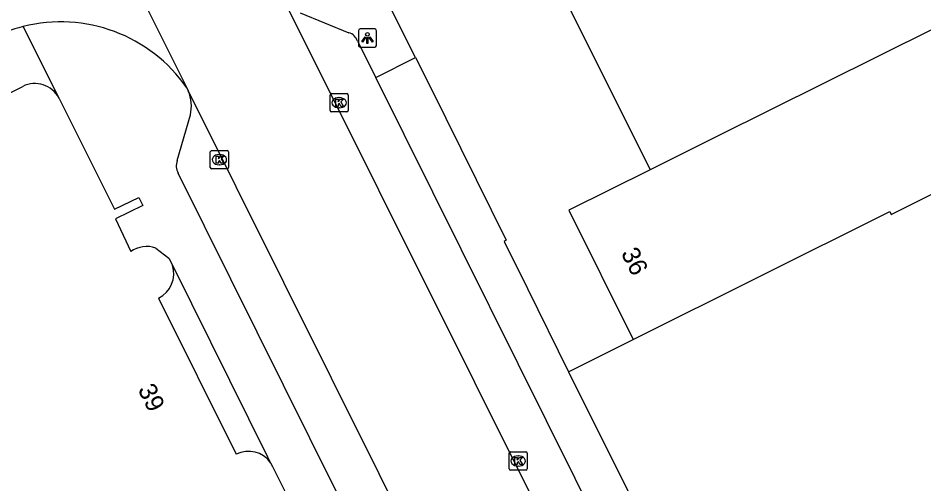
# Model space of a CAD drawing. Extents: x 157793 to 159380, y 380882 to 382313.
# Drawn here: x 158053.94 to 158103.9, y 381470.3 to 381495.97 of the extents above; entities that cross this region are included whole.
import ezdxf

# ---------------------------------------------------------------- set-up
doc = ezdxf.new("R2010")
doc.units = 0
for name, color, linetype in [('IMGEO_Kolk', 7, 'Continuous'), ('IMGEO_Lichtpunt', 7, 'Continuous'), ('IMGEO_Muur', 7, 'Continuous'), ('IMGEO_Pand', 7, 'Continuous'), ('IMGEO_Pand_nummerreeks', 7, 'Continuous'), ('IMGEO_Rijbaan_lokaal_gesloten', 7, 'Continuous'), ('IMGEO_Voetpad_gesloten', 7, 'Continuous'), ('IMGEO_Voetpad_open', 7, 'Continuous')]:
    doc.layers.add(name, color=color, linetype=linetype)

msp = doc.modelspace()

# ---------------------------------------------------------------- linework, layer by layer
at = {"layer": 'IMGEO_Kolk'}
for p, q in [((158071.149, 381490.883), (158071.149, 381491.735)), ((158071.224, 381491.809), (158072.076, 381491.809)), ((158071.637, 381491.589), (158071.662, 381491.589)), ((158072.15, 381491.735), (158072.15, 381490.883)), ((158071.66, 381491.029), (158071.635, 381491.029)), ((158072.076, 381490.809), (158071.224, 381490.809)), ((158064.538, 381487.744), (158064.538, 381488.596)), ((158064.613, 381488.67), (158065.465, 381488.67)), ((158065.539, 381488.596), (158065.539, 381487.744)), ((158065.026, 381488.45), (158065.051, 381488.45)), ((158065.465, 381487.67), (158064.613, 381487.67)), ((158065.049, 381487.89), (158065.024, 381487.89)), ((158081.099, 381472.062), (158081.951, 381472.062)), ((158081.024, 381471.136), (158081.024, 381471.988)), ((158081.512, 381471.842), (158081.537, 381471.842)), ((158082.025, 381471.988), (158082.025, 381471.136)), ((158081.951, 381471.062), (158081.099, 381471.062)), ((158081.535, 381471.282), (158081.51, 381471.282))]:
    msp.add_line(p, q, dxfattribs=at)
for points in [[(158071.149, 381490.883), (158071.149, 381491.735)], [(158071.224, 381491.809), (158072.076, 381491.809)], [(158071.47, 381491.509), (158071.593, 381491.509), (158071.593, 381491.358), (158071.723, 381491.509), (158071.887, 381491.509), (158071.741, 381491.358), (158071.894, 381491.109), (158071.742, 381491.109), (158071.657, 381491.273), (158071.593, 381491.206), (158071.593, 381491.109), (158071.47, 381491.109), (158071.47, 381491.509)], [(158072.15, 381491.735), (158072.15, 381490.883)], [(158072.076, 381490.809), (158071.224, 381490.809)], [(158064.538, 381487.744), (158064.538, 381488.596)], [(158064.613, 381488.67), (158065.465, 381488.67)], [(158065.539, 381488.596), (158065.539, 381487.744)], [(158064.859, 381488.37), (158064.982, 381488.37), (158064.982, 381488.219), (158065.112, 381488.37), (158065.276, 381488.37), (158065.13, 381488.219), (158065.283, 381487.97), (158065.131, 381487.97), (158065.046, 381488.134), (158064.982, 381488.067), (158064.982, 381487.97), (158064.859, 381487.97), (158064.859, 381488.37)], [(158065.465, 381487.67), (158064.613, 381487.67)], [(158081.099, 381472.062), (158081.951, 381472.062)], [(158081.024, 381471.136), (158081.024, 381471.988)], [(158081.345, 381471.762), (158081.468, 381471.762), (158081.468, 381471.611), (158081.598, 381471.762), (158081.762, 381471.762), (158081.616, 381471.611), (158081.769, 381471.362), (158081.617, 381471.362), (158081.532, 381471.526), (158081.468, 381471.459), (158081.468, 381471.362), (158081.345, 381471.362), (158081.345, 381471.762)], [(158082.025, 381471.988), (158082.025, 381471.136)], [(158081.951, 381471.062), (158081.099, 381471.062)]]:
    msp.add_lwpolyline(points, dxfattribs=at)
for centre, start, end in [((158071.226, 381491.733), 91.552, 178.448), ((158071.226, 381491.733), 91.552, 178.448), ((158072.074, 381491.733), 1.552, 88.448), ((158072.074, 381491.733), 1.552, 88.448), ((158071.226, 381490.885), 181.552, 268.448), ((158071.226, 381490.885), 181.552, 268.448), ((158072.074, 381490.885), 271.552, 358.448), ((158072.074, 381490.885), 271.552, 358.448), ((158064.615, 381488.594), 91.552, 178.448), ((158064.615, 381488.594), 91.552, 178.448), ((158065.463, 381488.594), 1.552, 88.448), ((158065.463, 381488.594), 1.552, 88.448), ((158064.615, 381487.746), 181.552, 268.448), ((158064.615, 381487.746), 181.552, 268.448), ((158065.463, 381487.746), 271.552, 358.448), ((158065.463, 381487.746), 271.552, 358.448), ((158081.101, 381471.986), 91.552, 178.448), ((158081.101, 381471.986), 91.552, 178.448), ((158081.949, 381471.986), 1.552, 88.448), ((158081.949, 381471.986), 1.552, 88.448), ((158081.101, 381471.138), 181.552, 268.448), ((158081.101, 381471.138), 181.552, 268.448), ((158081.949, 381471.138), 271.552, 358.448), ((158081.949, 381471.138), 271.552, 358.448)]:
    msp.add_arc(centre, 0.0765, start, end, dxfattribs=at)
for centre, major_axis, ratio, start_param, end_param in [((158071.636, 381491.309), (-0.387, 0.002), 0.722429, 4.712389, 7.853982), ((158071.661, 381491.309), (-0.39, 0.002), 0.717154, 1.570796, 4.712389), ((158065.025, 381488.17), (-0.387, 0.002), 0.722429, 4.712389, 7.853982), ((158065.05, 381488.17), (-0.39, 0.002), 0.717154, 1.570796, 4.712389), ((158081.511, 381471.562), (-0.387, 0.002), 0.722429, 4.712389, 7.853982), ((158081.536, 381471.562), (-0.39, 0.002), 0.717154, 1.570796, 4.712389)]:
    msp.add_ellipse(centre, major_axis=major_axis, ratio=ratio, start_param=start_param, end_param=end_param, dxfattribs=at)
at = {"layer": 'IMGEO_Lichtpunt'}
for p, q in [((158072.706, 381495.28), (158072.706, 381494.473)), ((158072.706, 381495.28), (158072.706, 381494.473)), ((158073.608, 381495.375), (158072.8, 381495.375)), ((158073.608, 381495.375), (158072.8, 381495.375)), ((158073.702, 381494.473), (158073.702, 381495.28)), ((158073.702, 381494.473), (158073.702, 381495.28)), ((158072.8, 381494.379), (158073.608, 381494.379)), ((158072.8, 381494.379), (158073.608, 381494.379))]:
    msp.add_line(p, q, dxfattribs=at)
for points in [[(158073.08, 381494.944), (158073.119, 381494.916), (158072.931, 381494.654), (158072.893, 381494.681), (158073.08, 381494.944)], [(158073.182, 381494.896), (158073.229, 381494.896), (158073.229, 381494.574), (158073.182, 381494.574), (158073.182, 381494.896)], [(158073.292, 381494.916), (158073.33, 381494.943), (158073.517, 381494.681), (158073.478, 381494.653), (158073.292, 381494.916)]]:
    msp.add_lwpolyline(points, dxfattribs=at)
msp.add_circle((158073.205, 381495.078), 0.0994, dxfattribs=at)
for centre, start, end in [((158072.8, 381495.28), 90, 180), ((158072.8, 381495.28), 90, 180), ((158073.608, 381495.28), 0, 90), ((158073.608, 381495.28), 0, 90), ((158072.8, 381494.473), 180, 270), ((158072.8, 381494.473), 180, 270), ((158073.608, 381494.473), 270, 0), ((158073.608, 381494.473), 270, 360)]:
    msp.add_arc(centre, 0.0946, start, end, dxfattribs=at)
at = {"layer": 'IMGEO_Muur'}
msp.add_lwpolyline([(158080.742, 381483.668), (158082.028, 381481.069)], dxfattribs=at)
at = {"layer": 'IMGEO_Pand'}
for points in [[(158075.223, 381508.672), (158078.393, 381508.497), (158082.626, 381500), (158088.796, 381487.614)], [(158124.2, 381505.225), (158116.498, 381501.399), (158113.682, 381500), (158098.358, 381492.375), (158092.512, 381489.464), (158088.796, 381487.614)], [(158019.981, 381475.214), (158022.566, 381476.498), (158024.363, 381477.391), (158042.053, 381486.177), (158043.211, 381486.752), (158054.194, 381492.208)], [(158056.178, 381491.569), (158056.195, 381491.534), (158059.247, 381485.435), (158060.601, 381486.088), (158060.81, 381485.653), (158059.302, 381484.907), (158060.155, 381483.107)], [(158088.796, 381487.614), (158084.321, 381485.386), (158087.87, 381478.262)], [(158087.87, 381478.262), (158101.906, 381485.251), (158102.017, 381485.306), (158102.095, 381485.148), (158105.818, 381486.996), (158107.541, 381483.524), (158111.085, 381485.283), (158114.629, 381478.142), (158125.429, 381483.508), (158131.883, 381486.744)], [(158061.531, 381483.298), (158062.259, 381482.737), (158062.447, 381482.359)], [(158061.679, 381480.541), (158065.97, 381471.929)], [(158084.296, 381476.482), (158087.87, 381478.262)], [(158084.296, 381476.482), (158087.968, 381469.11), (158088.271, 381468.505)], [(158067.864, 381471.463), (158067.97, 381471.251), (158070.869, 381465.451), (158071.21, 381464.76), (158072.051, 381463.055)]]:
    msp.add_lwpolyline(points, dxfattribs=at)
for centre, radius, start, end in [((158054.864, 381490.888), 1.48, 27.378, 116.9169), ((158061.025, 381481.892), 1.495, 70.2123, 125.593), ((158061.025, 381481.888), 1.498, 295.8812, 18.3163), ((158066.651, 381470.615), 1.48, 34.9625, 117.3925)]:
    msp.add_arc(centre, radius, start, end, dxfattribs=at)
at = {"layer": 'IMGEO_Rijbaan_lokaal_gesloten'}
for points in [[(158052.835, 381512.902), (158063.24, 381492.13)], [(158116.632, 381344.813), (158116.021, 381346.737), (158115.709, 381348.982), (158112.092, 381395.233), (158111.117, 381402.923), (158109.46, 381410.496), (158107.132, 381417.89), (158104.154, 381425.047), (158103.399, 381426.613), (158089.726, 381454.684), (158068.546, 381497.113)], [(158063.24, 381492.13), (158063.323, 381491.963)], [(158063.323, 381491.963), (158084.358, 381449.773), (158097, 381424.252), (158097.468, 381423.282), (158100.308, 381416.538), (158102.534, 381409.567), (158104.129, 381402.425), (158105.079, 381395.169), (158108.678, 381349.094), (158108.99, 381346.367), (158109.545, 381343.679), (158109.885, 381342.445), (158111.071, 381338.314), (158112.621, 381334.306), (158114.523, 381330.452), (158114.85, 381329.868), (158129.631, 381306.832), (158130.692, 381305.062), (158133.891, 381298.949)]]:
    msp.add_lwpolyline(points, dxfattribs=at)
for centre, radius, start, end in [((158056.31, 381487.245), 8.525, 104.284, 116.8569), ((158056.288, 381487.304), 8.463, 34.7687, 104.2347)]:
    msp.add_arc(centre, radius, start, end, dxfattribs=at)
at = {"layer": 'IMGEO_Voetpad_gesloten'}
msp.add_lwpolyline([(158062.447, 381482.359), (158067.697, 381471.8), (158067.864, 381471.463)], dxfattribs=at)
at = {"layer": 'IMGEO_Voetpad_open'}
for points in [[(158075.86, 381493.804), (158072.749, 381500), (158069.138, 381506.782), (158068.891, 381507.337)], [(158069.489, 381496.261), (158072.175, 381495.171)], [(158054.207, 381495.507), (158056.178, 381491.569)], [(158072.664, 381494.699), (158073.669, 381492.708)], [(158073.669, 381492.708), (158075.86, 381493.804)], [(158075.86, 381493.804), (158076.705, 381492.122), (158080.862, 381483.738), (158080.742, 381483.668), (158082.028, 381481.069), (158084.296, 381476.482)], [(158086.232, 381467.454), (158073.669, 381492.708)], [(158062.712, 381488.119), (158063.438, 381490.639)], [(158094.587, 381423.396), (158089.04, 381434.486), (158085.312, 381441.968), (158081.726, 381449.322), (158073.447, 381465.963), (158070.036, 381472.829), (158062.759, 381487.431)]]:
    msp.add_lwpolyline(points, dxfattribs=at)
for centre, radius, start, end in [((158071.972, 381494.472), 0.728, 18.1997, 73.8272), ((158061.454, 381491.134), 2.044, 345.9972, 23.931), ((158063.506, 381487.828), 0.846, 159.8534, 207.9627)]:
    msp.add_arc(centre, radius, start, end, dxfattribs=at)

# ---------------------------------------------------------------- texts
at = {"layer": 'IMGEO_Pand_nummerreeks'}
for s, rotation, p in [('36', 296.4819, (158087.175, 381483.022)), ('39', 296.4876, (158060.52, 381475.512))]:
    msp.add_text(s, height=1, rotation=rotation, dxfattribs=at).set_placement(p)

doc.saveas('drawing.dxf')
